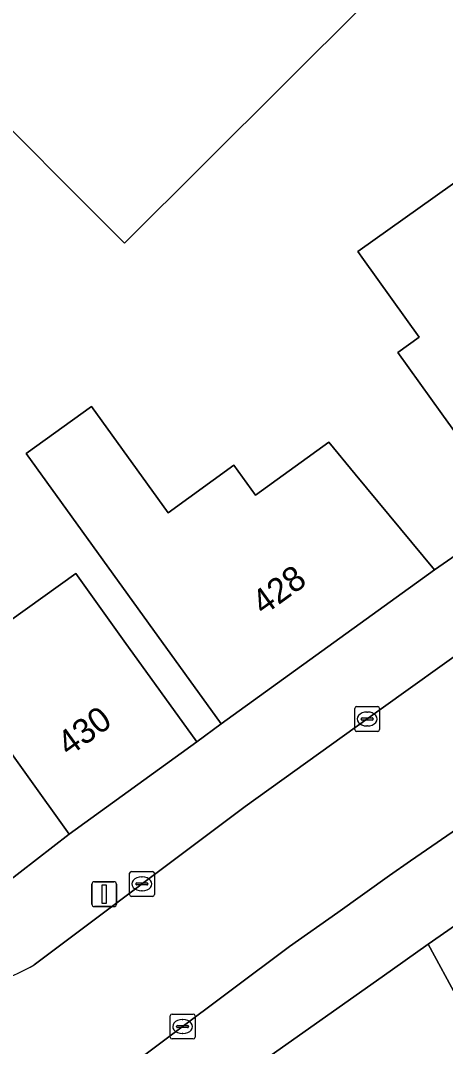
# Model space of a CAD drawing. Extents: x 159217 to 160349, y 381246 to 382172.
# Drawn here: x 159798.07 to 159815.18, y 381468.35 to 381509.61 of the extents above; entities that cross this region are included whole.
import ezdxf

# ---------------------------------------------------------------- set-up
doc = ezdxf.new("R2010")
doc.units = 0
for name, color, linetype in [('IMGEO_Erf', 7, 'Continuous'), ('IMGEO_Kolk', 7, 'Continuous'), ('IMGEO_Lichtmast', 7, 'Continuous'), ('IMGEO_Pand', 7, 'Continuous'), ('IMGEO_Pand_nummerreeks', 7, 'Continuous'), ('IMGEO_Rijbaan_lokaal_open', 7, 'Continuous'), ('IMGEO_Voetpad_open', 7, 'Continuous')]:
    doc.layers.add(name, color=color, linetype=linetype)

msp = doc.modelspace()

# ---------------------------------------------------------------- linework, layer by layer
at = {"layer": 'IMGEO_Erf'}
for points in [[(159811.885, 381500), (159811.652, 381500.325), (159817.878, 381504.752), (159822.235, 381507.85), (159824.648, 381509.565), (159827.04, 381506.2), (159832.498, 381510.08), (159834.168, 381507.731), (159837.066, 381503.655), (159839.744, 381505.468), (159839.902, 381505.617), (159841.734, 381507.351), (159829.156, 381519.292)], [(159811.919, 381510.275), (159802.263, 381500.661), (159795.731, 381507.18), (159794.194, 381505.516), (159792.488, 381507.092), (159785.952, 381500.015), (159788.395, 381496.867), (159783.714, 381493.232), (159783.533, 381493.086), (159781.309, 381491.291), (159794.368, 381474.726)], [(159797.647, 381485.467), (159800.292, 381487.374), (159802.249, 381484.66), (159805.174, 381480.604), (159806.144, 381481.325), (159803.22, 381485.381), (159798.3, 381492.203), (159800.926, 381494.097), (159804.011, 381489.819), (159806.663, 381491.731), (159807.531, 381490.527), (159810.484, 381492.656), (159811.547, 381491.372), (159814.734, 381487.519), (159815.615, 381488.127), (159817.956, 381489.745), (159815.031, 381493.801), (159813.258, 381496.26), (159814.117, 381496.88), (159811.885, 381500)], [(159796.728, 381474.339), (159800.034, 381476.898), (159796.642, 381481.602)], [(159829.187, 381466.416), (159825.903, 381470.868), (159824.1, 381469.538), (159822.383, 381471.865), (159819.415, 381475.889), (159817.131, 381474.302), (159814.489, 381472.466), (159816.869, 381468.069)]]:
    msp.add_lwpolyline(points, dxfattribs=at)
at = {"layer": 'IMGEO_Kolk'}
for p, q in [((159811.526, 381481.098), (159811.526, 381481.95)), ((159811.601, 381482.024), (159812.453, 381482.024)), ((159812.014, 381481.804), (159812.039, 381481.804)), ((159812.527, 381481.95), (159812.527, 381481.098)), ((159811.785, 381481.518), (159811.785, 381481.53)), ((159812.223, 381481.481), (159811.825, 381481.481)), ((159811.828, 381481.567), (159812.226, 381481.567)), ((159812.269, 381481.53), (159812.269, 381481.518)), ((159812.453, 381481.024), (159811.601, 381481.024)), ((159812.037, 381481.244), (159812.012, 381481.244)), ((159802.458, 381474.465), (159802.458, 381475.317)), ((159802.533, 381475.391), (159803.385, 381475.391)), ((159802.946, 381475.171), (159802.971, 381475.171)), ((159803.459, 381475.317), (159803.459, 381474.465)), ((159802.717, 381474.885), (159802.717, 381474.897)), ((159803.155, 381474.848), (159802.757, 381474.848)), ((159802.76, 381474.934), (159803.158, 381474.934)), ((159803.201, 381474.897), (159803.201, 381474.885)), ((159803.385, 381474.391), (159802.533, 381474.391)), ((159802.969, 381474.611), (159802.944, 381474.611)), ((159804.097, 381468.73), (159804.097, 381469.582)), ((159804.172, 381469.656), (159805.024, 381469.656)), ((159804.585, 381469.436), (159804.61, 381469.436)), ((159805.098, 381469.582), (159805.098, 381468.73)), ((159804.356, 381469.15), (159804.356, 381469.162)), ((159804.794, 381469.113), (159804.396, 381469.113)), ((159804.399, 381469.199), (159804.797, 381469.199)), ((159804.84, 381469.162), (159804.84, 381469.15)), ((159805.024, 381468.656), (159804.172, 381468.656)), ((159804.608, 381468.876), (159804.583, 381468.876))]:
    msp.add_line(p, q, dxfattribs=at)
for points in [[(159811.526, 381481.098), (159811.526, 381481.95)], [(159811.601, 381482.024), (159812.453, 381482.024)], [(159812.527, 381481.95), (159812.527, 381481.098)], [(159812.453, 381481.024), (159811.601, 381481.024)], [(159802.458, 381474.465), (159802.458, 381475.317)], [(159802.533, 381475.391), (159803.385, 381475.391)], [(159803.459, 381475.317), (159803.459, 381474.465)], [(159803.385, 381474.391), (159802.533, 381474.391)], [(159804.097, 381468.73), (159804.097, 381469.582)], [(159804.172, 381469.656), (159805.024, 381469.656)], [(159805.098, 381469.582), (159805.098, 381468.73)], [(159805.024, 381468.656), (159804.172, 381468.656)]]:
    msp.add_lwpolyline(points, dxfattribs=at)
for centre, radius, start, end in [((159811.603, 381481.948), 0.0765, 91.552, 178.448), ((159811.603, 381481.948), 0.0765, 91.552, 178.448), ((159812.451, 381481.948), 0.0765, 1.552, 88.448), ((159812.451, 381481.948), 0.0765, 1.552, 88.448), ((159811.825, 381481.527), 0.0403, 85.8775, 175.7526), ((159811.822, 381481.517), 0.0366, 178.938, 274.7102), ((159812.226, 381481.524), 0.043, 264.8664, 352.4533), ((159812.23, 381481.529), 0.0386, 1.7309, 96.639), ((159811.603, 381481.1), 0.0765, 181.552, 268.448), ((159811.603, 381481.1), 0.0765, 181.552, 268.448), ((159812.451, 381481.1), 0.0765, 271.552, 358.448), ((159812.451, 381481.1), 0.0765, 271.552, 358.448), ((159802.535, 381475.315), 0.0765, 91.552, 178.448), ((159802.535, 381475.315), 0.0765, 91.552, 178.448), ((159803.383, 381475.315), 0.0765, 1.552, 88.448), ((159803.383, 381475.315), 0.0765, 1.552, 88.448), ((159802.757, 381474.894), 0.0403, 85.8775, 175.7526), ((159802.754, 381474.884), 0.0366, 178.938, 274.7102), ((159803.158, 381474.891), 0.043, 264.8664, 352.4533), ((159803.162, 381474.896), 0.0386, 1.7309, 96.639), ((159802.535, 381474.467), 0.0765, 181.552, 268.448), ((159802.535, 381474.467), 0.0765, 181.552, 268.448), ((159803.383, 381474.467), 0.0765, 271.552, 358.448), ((159803.383, 381474.467), 0.0765, 271.552, 358.448), ((159804.174, 381469.58), 0.0765, 91.552, 178.448), ((159804.174, 381469.58), 0.0765, 91.552, 178.448), ((159805.022, 381469.58), 0.0765, 1.552, 88.448), ((159805.022, 381469.58), 0.0765, 1.552, 88.448), ((159804.396, 381469.159), 0.0403, 85.8775, 175.7526), ((159804.393, 381469.149), 0.0366, 178.938, 274.7102), ((159804.797, 381469.156), 0.043, 264.8664, 352.4533), ((159804.801, 381469.161), 0.0386, 1.7309, 96.639), ((159804.174, 381468.732), 0.0765, 181.552, 268.448), ((159804.174, 381468.732), 0.0765, 181.552, 268.448), ((159805.022, 381468.732), 0.0765, 271.552, 358.448), ((159805.022, 381468.732), 0.0765, 271.552, 358.448)]:
    msp.add_arc(centre, radius, start, end, dxfattribs=at)
for centre, major_axis, ratio, start_param, end_param in [((159812.013, 381481.524), (-0.387, 0.002), 0.722429, 4.712389, 7.853982), ((159812.038, 381481.524), (-0.39, 0.002), 0.717154, 1.570796, 4.712389), ((159802.945, 381474.891), (-0.387, 0.002), 0.722429, 4.712389, 7.853982), ((159802.97, 381474.891), (-0.39, 0.002), 0.717154, 1.570796, 4.712389), ((159804.584, 381469.156), (-0.387, 0.002), 0.722429, 4.712389, 7.853982), ((159804.609, 381469.156), (-0.39, 0.002), 0.717154, 1.570796, 4.712389)]:
    msp.add_ellipse(centre, major_axis=major_axis, ratio=ratio, start_param=start_param, end_param=end_param, dxfattribs=at)
at = {"layer": 'IMGEO_Lichtmast'}
for p, q in [((159800.944, 381474.077), (159800.944, 381474.877)), ((159800.944, 381474.877), (159800.944, 381474.077)), ((159801.044, 381474.977), (159801.834, 381474.977)), ((159801.834, 381474.977), (159801.044, 381474.977)), ((159801.934, 381474.877), (159801.934, 381474.077)), ((159801.934, 381474.077), (159801.934, 381474.877)), ((159801.834, 381473.977), (159801.044, 381473.977)), ((159801.044, 381473.977), (159801.834, 381473.977))]:
    msp.add_line(p, q, dxfattribs=at)
msp.add_lwpolyline([(159801.364, 381474.852), (159801.514, 381474.852), (159801.514, 381474.102), (159801.364, 381474.102), (159801.364, 381474.852)], dxfattribs=at)
for centre, start, end in [((159801.044, 381474.877), 90, 180), ((159801.044, 381474.877), 90, 180), ((159801.834, 381474.877), 0, 90), ((159801.834, 381474.877), 360, 90), ((159801.044, 381474.077), 180, 270), ((159801.044, 381474.077), 180, 270), ((159801.834, 381474.077), 270, 0), ((159801.834, 381474.077), 270, 0)]:
    msp.add_arc(centre, 0.1, start, end, dxfattribs=at)
at = {"layer": 'IMGEO_Pand'}
for points in [[(159804.293, 381519.875), (159794.086, 381508.822), (159795.731, 381507.18), (159802.263, 381500.661), (159811.919, 381510.275)], [(159823.713, 381493.928), (159819.334, 381500), (159819.03, 381500.421), (159820.327, 381501.356), (159817.878, 381504.752), (159811.652, 381500.325), (159811.885, 381500), (159814.117, 381496.88), (159813.258, 381496.26), (159815.031, 381493.801), (159817.956, 381489.745), (159818.579, 381490.194)], [(159806.144, 381481.325), (159814.734, 381487.519), (159811.547, 381491.372), (159810.484, 381492.656), (159807.531, 381490.527), (159806.663, 381491.731), (159804.011, 381489.819), (159800.926, 381494.097), (159798.3, 381492.203), (159803.22, 381485.381)], [(159800.034, 381476.898), (159805.174, 381480.604), (159802.249, 381484.66), (159800.292, 381487.374), (159797.647, 381485.467), (159794.441, 381489.913), (159791.946, 381488.114), (159793.08, 381486.542), (159796.642, 381481.602)], [(159812.366, 381463.651), (159812.169, 381464), (159817.166, 381467.521), (159816.869, 381468.069), (159814.489, 381472.466), (159812.627, 381471.155), (159801.406, 381463.25), (159809.148, 381449.52), (159813.913, 381452.207), (159816.345, 381447.896), (159820.065, 381449.995), (159818.061, 381453.549)]]:
    msp.add_lwpolyline(points, close=True, dxfattribs=at)
at = {"layer": 'IMGEO_Rijbaan_lokaal_open'}
for points in [[(159808.9, 381472.368), (159810.846, 381473.748), (159812.928, 381475.224), (159813.774, 381475.824), (159816.088, 381477.412), (159825.099, 381483.598), (159827.05, 381484.957), (159830.152, 381487.119), (159834.029, 381489.821), (159830.472, 381494.77), (159824.916, 381490.886), (159822.577, 381489.176), (159821.112, 381488.105), (159816.229, 381484.534), (159812.589, 381481.926), (159807.111, 381478.002), (159798.622, 381471.643)], [(159782.761, 381460.436), (159774.481, 381454.427), (159771.014, 381451.905), (159765.811, 381448.121), (159762.389, 381445.632), (159765.923, 381440.763), (159767.044, 381441.581), (159786.01, 381455.342), (159786.313, 381455.506), (159786.816, 381455.733), (159787.337, 381455.915), (159787.872, 381456.049), (159799.332, 381464.238), (159799.442, 381464.347), (159800.114, 381465.542), (159800.306, 381465.789), (159800.646, 381466.167), (159801.019, 381466.514), (159801.421, 381466.825), (159801.849, 381467.1), (159808.9, 381472.368)]]:
    msp.add_lwpolyline(points, dxfattribs=at)
msp.add_arc((159795.555, 381476.675), 5.894, 287.0533, 301.3631, dxfattribs=at)
at = {"layer": 'IMGEO_Voetpad_open'}
for points in [[(159869.206, 381538.504), (159855.252, 381521.539), (159852.177, 381518.166), (159848.924, 381514.815), (159846.789, 381512.616), (159844.346, 381510.071), (159842.053, 381507.683), (159841.734, 381507.351), (159839.902, 381505.617), (159839.744, 381505.468), (159837.066, 381503.655), (159836.436, 381503.183), (159832.06, 381500), (159829.328, 381498.013), (159823.713, 381493.928), (159818.579, 381490.194), (159817.956, 381489.745), (159815.615, 381488.127), (159814.734, 381487.519), (159806.144, 381481.325), (159805.174, 381480.604), (159800.034, 381476.898), (159796.728, 381474.339)], [(159801.406, 381463.25), (159812.627, 381471.155), (159814.489, 381472.466), (159817.131, 381474.302), (159819.415, 381475.889), (159823.57, 381478.954), (159827.726, 381482.02), (159828.598, 381482.607), (159832.082, 381484.951), (159832.118, 381484.975), (159832.095, 381485.006), (159840.486, 381490.815), (159842.477, 381492.193), (159843.029, 381492.575), (159843.158, 381492.405), (159847.574, 381495.745), (159848.128, 381496.1), (159852.573, 381499.466), (159853.279, 381500), (159855.091, 381501.372), (159855.88, 381502.29), (159859.824, 381506.882), (159860.517, 381507.905), (159864.787, 381512.841)], [(159858.653, 381510.302), (159852.476, 381503.945), (159850.231, 381501.751), (159850.075, 381501.623), (159848.073, 381500), (159842.019, 381495.406), (159841.116, 381494.759), (159838.961, 381493.257), (159838.157, 381492.697), (159834.029, 381489.821), (159830.152, 381487.119), (159827.05, 381484.957), (159825.099, 381483.598), (159816.088, 381477.412), (159813.774, 381475.824), (159812.928, 381475.224), (159810.846, 381473.748), (159808.9, 381472.368), (159801.849, 381467.1)], [(159798.622, 381471.643), (159807.111, 381478.002), (159812.589, 381481.926), (159816.229, 381484.534), (159821.112, 381488.105), (159822.577, 381489.176), (159824.916, 381490.886), (159830.472, 381494.77)]]:
    msp.add_lwpolyline(points, dxfattribs=at)
msp.add_arc((159795.555, 381476.675), 5.894, 287.0533, 301.3631, dxfattribs=at)

# ---------------------------------------------------------------- texts
at = {"layer": 'IMGEO_Pand_nummerreeks'}
for s, rotation, p in [('428', 35.7943, (159807.849, 381485.662)), ('430', 35.792, (159800.014, 381479.991))]:
    msp.add_text(s, height=1, rotation=rotation, dxfattribs=at).set_placement(p)

doc.saveas('drawing.dxf')
